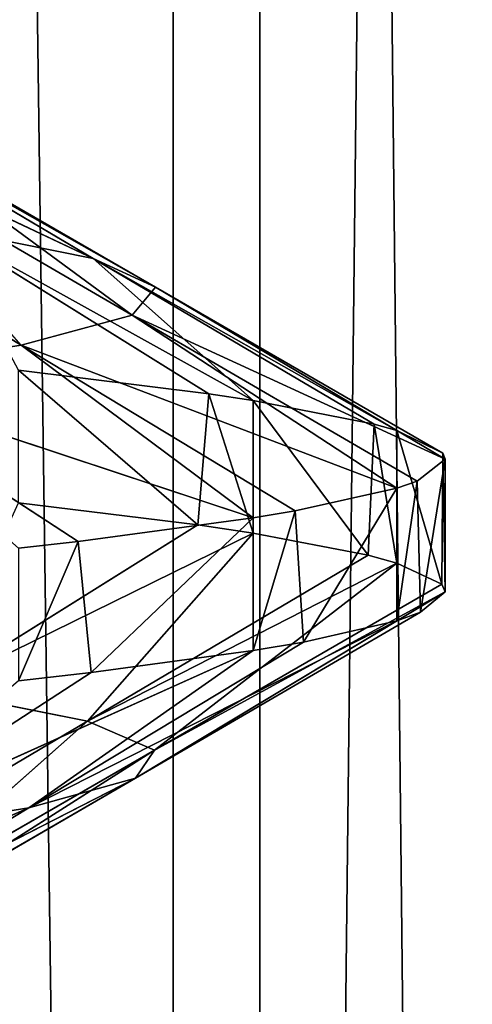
# Model space of a CAD drawing. Extents: x 23.4 to 34.4, y 0.2 to 38.3.
# Tile 500 of 595: x 29.1969 to 29.2395, y 25.8946 to 25.9874. Entities that reach past the tile are written whole.
import ezdxf

# ---------------------------------------------------------------- set-up
doc = ezdxf.new("R2010")
doc.units = 0
doc.header["$LTSCALE"] = 2.54
doc.layers.get('0').update_dxf_attribs({"color": 13, "linetype": 'CONTINUOUS'})

# ---------------------------------------------------------------- blocks, each defined once
blk = doc.blocks.new('SZCZOTKA_DO_WC_MOURO_-_WOL')
at = {"color": 0}
for p, q in [((29.219489, 24.445999, 4.779158), (29.182349, 27.183499, 4.825343)), ((29.219489, 24.445999, 4.779158), (29.182349, 27.183499, 4.825343)), ((29.211343, 27.183499, 4.389211), (29.211343, 24.445999, 4.389211)), ((29.211343, 24.445999, 4.389211), (29.242041, 27.183499, 4.439906)), ((29.211343, 24.445999, 4.389211), (29.242041, 27.183499, 4.439906)), ((29.211343, 27.183499, 4.389211), (29.211343, 24.445999, 4.389211)), ((29.248041, 24.445999, 4.727224), (29.219489, 27.183499, 4.779158)), ((29.248041, 24.445999, 4.727224), (29.219489, 27.183499, 4.779158)), ((29.219489, 24.445999, 4.779158), (29.219489, 27.183499, 4.779158)), ((29.219489, 24.445999, 4.779158), (29.219489, 27.183499, 4.779158)), ((29.203809, 25.964935, 4.532659), (29.164584, 25.983417, 4.497037)), ((29.203809, 25.964935, 4.532659), (29.164584, 25.983417, 4.497037)), ((29.209698, 25.962207, 4.579533), (29.17735, 25.980557, 4.538345)), ((29.203809, 25.964935, 4.532659), (29.17735, 25.980557, 4.538345)), ((29.209698, 25.962207, 4.579533), (29.17735, 25.980557, 4.538345)), ((29.203809, 25.964935, 4.532659), (29.17735, 25.980557, 4.538345)), ((29.207483, 25.959567, 4.626242), (29.182657, 25.977832, 4.580571)), ((29.209698, 25.962207, 4.579533), (29.182657, 25.977832, 4.580571)), ((29.207483, 25.959567, 4.626242), (29.182657, 25.977832, 4.580571)), ((29.209698, 25.962207, 4.579533), (29.182657, 25.977832, 4.580571)), ((29.197031, 25.95675, 4.672827), (29.180661, 25.975189, 4.622648)), ((29.207483, 25.959567, 4.626242), (29.180661, 25.975189, 4.622648)), ((29.197031, 25.95675, 4.672827), (29.180661, 25.975189, 4.622648)), ((29.207483, 25.959567, 4.626242), (29.180661, 25.975189, 4.622648)), ((29.197031, 25.95675, 4.672827), (29.171243, 25.972375, 4.664614)), ((29.197031, 25.95675, 4.672827), (29.171243, 25.972375, 4.664614)), ((29.214694, 25.952167, 4.476572), (29.189639, 25.967795, 4.486805)), ((29.189639, 25.967795, 4.486805), (29.218872, 25.951538, 4.487394)), ((29.189639, 25.967795, 4.486805), (29.218872, 25.951538, 4.487394)), ((29.189639, 25.967795, 4.486805), (29.203809, 25.964935, 4.532659)), ((29.189639, 25.967795, 4.486805), (29.203809, 25.964935, 4.532659)), ((29.214694, 25.952167, 4.476572), (29.189639, 25.967795, 4.486805)), ((29.230267, 25.949307, 4.526974), (29.203809, 25.964935, 4.532659)), ((29.203809, 25.964935, 4.532659), (29.232407, 25.948715, 4.537905)), ((29.203809, 25.964935, 4.532659), (29.232407, 25.948715, 4.537905)), ((29.203809, 25.964935, 4.532659), (29.209698, 25.962207, 4.579533)), ((29.203809, 25.964935, 4.532659), (29.209698, 25.962207, 4.579533)), ((29.218872, 25.951538, 4.487394), (29.203809, 25.964935, 4.532659)), ((29.230267, 25.949307, 4.526974), (29.203809, 25.964935, 4.532659)), ((29.218872, 25.951538, 4.487394), (29.203809, 25.964935, 4.532659)), ((29.209698, 25.962207, 4.579533), (29.207483, 25.959567, 4.626242)), ((29.209698, 25.962207, 4.579533), (29.207483, 25.959567, 4.626242)), ((29.236743, 25.946582, 4.578495), (29.209698, 25.962207, 4.579533)), ((29.209698, 25.962207, 4.579533), (29.236963, 25.945999, 4.59)), ((29.209698, 25.962207, 4.579533), (29.236963, 25.945999, 4.59)), ((29.232407, 25.948715, 4.537905), (29.209698, 25.962207, 4.579533)), ((29.236743, 25.946582, 4.578495), (29.209698, 25.962207, 4.579533)), ((29.232407, 25.948715, 4.537905), (29.209698, 25.962207, 4.579533)), ((29.207483, 25.959567, 4.626242), (29.197031, 25.95675, 4.672827)), ((29.207483, 25.959567, 4.626242), (29.197031, 25.95675, 4.672827)), ((29.234308, 25.943939, 4.629836), (29.207483, 25.959567, 4.626242)), ((29.207483, 25.959567, 4.626242), (29.232407, 25.943283, 4.642094)), ((29.207483, 25.959567, 4.626242), (29.232407, 25.943283, 4.642094)), ((29.236963, 25.945999, 4.59), (29.207483, 25.959567, 4.626242)), ((29.234308, 25.943939, 4.629836), (29.207483, 25.959567, 4.626242)), ((29.236963, 25.945999, 4.59), (29.207483, 25.959567, 4.626242)), ((29.197031, 25.95675, 4.672827), (29.178452, 25.953873, 4.717192)), ((29.197031, 25.95675, 4.672827), (29.178452, 25.953873, 4.717192)), ((29.222818, 25.941125, 4.681039), (29.197031, 25.95675, 4.672827)), ((29.197031, 25.95675, 4.672827), (29.218872, 25.940463, 4.692606)), ((29.197031, 25.95675, 4.672827), (29.218872, 25.940463, 4.692606)), ((29.232407, 25.943283, 4.642094), (29.197031, 25.95675, 4.672827)), ((29.222818, 25.941125, 4.681039), (29.197031, 25.95675, 4.672827)), ((29.232407, 25.943283, 4.642094), (29.197031, 25.95675, 4.672827)), ((29.196771, 25.954382, 4.44), (29.213681, 25.939813, 4.474125)), ((29.196771, 25.954382, 4.44), (29.213681, 25.939813, 4.474125)), ((29.196771, 25.954382, 4.44), (29.214694, 25.952167, 4.476572)), ((29.196771, 25.954382, 4.44), (29.214694, 25.952167, 4.476572)), ((29.202399, 25.938248, 4.729803), (29.178452, 25.953873, 4.717192)), ((29.218872, 25.940463, 4.692606), (29.178452, 25.953873, 4.717192)), ((29.202399, 25.938248, 4.729803), (29.178452, 25.953873, 4.717192)), ((29.218872, 25.940463, 4.692606), (29.178452, 25.953873, 4.717192)), ((29.214694, 25.952167, 4.476572), (29.213681, 25.939813, 4.474125)), ((29.214694, 25.952167, 4.476572), (29.213681, 25.939813, 4.474125)), ((29.214694, 25.952167, 4.476572), (29.218872, 25.939038, 4.487394)), ((29.214694, 25.952167, 4.476572), (29.218872, 25.939038, 4.487394)), ((29.214694, 25.952167, 4.476572), (29.218872, 25.951538, 4.487394)), ((29.214694, 25.952167, 4.476572), (29.218872, 25.951538, 4.487394)), ((29.218872, 25.951538, 4.487394), (29.218872, 25.939038, 4.487394)), ((29.218872, 25.951538, 4.487394), (29.218872, 25.939038, 4.487394)), ((29.218872, 25.951538, 4.487394), (29.229706, 25.936951, 4.524407)), ((29.218872, 25.951538, 4.487394), (29.229706, 25.936951, 4.524407)), ((29.218872, 25.951538, 4.487394), (29.230267, 25.949307, 4.526974)), ((29.218872, 25.951538, 4.487394), (29.230267, 25.949307, 4.526974)), ((29.230267, 25.949307, 4.526974), (29.229706, 25.936951, 4.524407)), ((29.230267, 25.949307, 4.526974), (29.229706, 25.936951, 4.524407)), ((29.230267, 25.949307, 4.526974), (29.232407, 25.936215, 4.537905)), ((29.230267, 25.949307, 4.526974), (29.232407, 25.936215, 4.537905)), ((29.230267, 25.949307, 4.526974), (29.232407, 25.948715, 4.537905)), ((29.230267, 25.949307, 4.526974), (29.232407, 25.948715, 4.537905)), ((29.232407, 25.948715, 4.537905), (29.232407, 25.936215, 4.537905)), ((29.232407, 25.948715, 4.537905), (29.232407, 25.936215, 4.537905)), ((29.232407, 25.948715, 4.537905), (29.236633, 25.934213, 4.57593)), ((29.232407, 25.948715, 4.537905), (29.236633, 25.934213, 4.57593)), ((29.232407, 25.948715, 4.537905), (29.236743, 25.946582, 4.578495)), ((29.232407, 25.948715, 4.537905), (29.236743, 25.946582, 4.578495)), ((29.236743, 25.946582, 4.578495), (29.236633, 25.934213, 4.57593)), ((29.236743, 25.946582, 4.578495), (29.236633, 25.934213, 4.57593)), ((29.236743, 25.946582, 4.578495), (29.236963, 25.933499, 4.59)), ((29.236743, 25.946582, 4.578495), (29.236963, 25.933499, 4.59)), ((29.236743, 25.946582, 4.578495), (29.236963, 25.945999, 4.59)), ((29.236743, 25.946582, 4.578495), (29.236963, 25.945999, 4.59)), ((29.236963, 25.945999, 4.59), (29.234308, 25.943939, 4.629836)), ((29.236963, 25.945999, 4.59), (29.234308, 25.943939, 4.629836)), ((29.236963, 25.945999, 4.59), (29.234641, 25.931577, 4.627254)), ((29.236963, 25.945999, 4.59), (29.234641, 25.931577, 4.627254)), ((29.236963, 25.945999, 4.59), (29.236963, 25.933499, 4.59)), ((29.236963, 25.945999, 4.59), (29.236963, 25.933499, 4.59)), ((29.234308, 25.943939, 4.629836), (29.232407, 25.930783, 4.642095)), ((29.234308, 25.943939, 4.629836), (29.232407, 25.930783, 4.642095)), ((29.234308, 25.943939, 4.629836), (29.232407, 25.943283, 4.642094)), ((29.234308, 25.943939, 4.629836), (29.232407, 25.943283, 4.642094)), ((29.234308, 25.943939, 4.629836), (29.234641, 25.931577, 4.627254)), ((29.234308, 25.943939, 4.629836), (29.234641, 25.931577, 4.627254)), ((29.232407, 25.943283, 4.642094), (29.222818, 25.941125, 4.681039)), ((29.232407, 25.943283, 4.642094), (29.222818, 25.941125, 4.681039)), ((29.232407, 25.943283, 4.642094), (29.223608, 25.928769, 4.678518)), ((29.232407, 25.943283, 4.642094), (29.223608, 25.928769, 4.678518)), ((29.232407, 25.943283, 4.642094), (29.232407, 25.930783, 4.642095)), ((29.232407, 25.943283, 4.642094), (29.232407, 25.930783, 4.642095)), ((29.213681, 25.939813, 4.474125), (29.196771, 25.941882, 4.44)), ((29.213681, 25.939813, 4.474125), (29.196771, 25.941882, 4.44)), ((29.222818, 25.941125, 4.681039), (29.218872, 25.927963, 4.692606)), ((29.222818, 25.941125, 4.681039), (29.218872, 25.927963, 4.692606)), ((29.222818, 25.941125, 4.681039), (29.218872, 25.940463, 4.692606)), ((29.222818, 25.941125, 4.681039), (29.218872, 25.940463, 4.692606)), ((29.222818, 25.941125, 4.681039), (29.223608, 25.928769, 4.678518)), ((29.222818, 25.941125, 4.681039), (29.223608, 25.928769, 4.678518)), ((29.218872, 25.940463, 4.692606), (29.202399, 25.938248, 4.729803)), ((29.218872, 25.940463, 4.692606), (29.202399, 25.938248, 4.729803)), ((29.218872, 25.940463, 4.692606), (29.203619, 25.925891, 4.727459)), ((29.218872, 25.940463, 4.692606), (29.203619, 25.925891, 4.727459)), ((29.218872, 25.940463, 4.692606), (29.218872, 25.927963, 4.692606)), ((29.218872, 25.940463, 4.692606), (29.218872, 25.927963, 4.692606)), ((29.213681, 25.939813, 4.474125), (29.188721, 25.924188, 4.484578)), ((29.213681, 25.939813, 4.474125), (29.188721, 25.924188, 4.484578)), ((29.218872, 25.939038, 4.487394), (29.213681, 25.939813, 4.474125)), ((29.218872, 25.939038, 4.487394), (29.213681, 25.939813, 4.474125)), ((29.188721, 25.924188, 4.484578), (29.218872, 25.939038, 4.487394)), ((29.188721, 25.924188, 4.484578), (29.218872, 25.939038, 4.487394)), ((29.202399, 25.938248, 4.729803), (29.196771, 25.925119, 4.739999)), ((29.202399, 25.938248, 4.729803), (29.196771, 25.925119, 4.739999)), ((29.202399, 25.938248, 4.729803), (29.196771, 25.937619, 4.739999)), ((29.202399, 25.938248, 4.729803), (29.196771, 25.937619, 4.739999)), ((29.202399, 25.938248, 4.729803), (29.203619, 25.925891, 4.727459)), ((29.202399, 25.938248, 4.729803), (29.203619, 25.925891, 4.727459)), ((29.218872, 25.939038, 4.487394), (29.203296, 25.921326, 4.530324)), ((29.218872, 25.939038, 4.487394), (29.203296, 25.921326, 4.530324)), ((29.229706, 25.936951, 4.524407), (29.218872, 25.939038, 4.487394)), ((29.229706, 25.936951, 4.524407), (29.218872, 25.939038, 4.487394)), ((29.229706, 25.936951, 4.524407), (29.203296, 25.921326, 4.530324)), ((29.229706, 25.936951, 4.524407), (29.203296, 25.921326, 4.530324)), ((29.232407, 25.936215, 4.537905), (29.229706, 25.936951, 4.524407)), ((29.232407, 25.936215, 4.537905), (29.229706, 25.936951, 4.524407)), ((29.203296, 25.921326, 4.530324), (29.232407, 25.936215, 4.537905)), ((29.203296, 25.921326, 4.530324), (29.232407, 25.936215, 4.537905)), ((29.232407, 25.936215, 4.537905), (29.209601, 25.918588, 4.577199)), ((29.232407, 25.936215, 4.537905), (29.209601, 25.918588, 4.577199)), ((29.236633, 25.934213, 4.57593), (29.232407, 25.936215, 4.537905)), ((29.236633, 25.934213, 4.57593), (29.232407, 25.936215, 4.537905)), ((29.236963, 25.933499, 4.59), (29.207788, 25.915952, 4.623894)), ((29.236963, 25.933499, 4.59), (29.207788, 25.915952, 4.623894)), ((29.236633, 25.934213, 4.57593), (29.209601, 25.918588, 4.577199)), ((29.236633, 25.934213, 4.57593), (29.209601, 25.918588, 4.577199)), ((29.209601, 25.918588, 4.577199), (29.236963, 25.933499, 4.59)), ((29.209601, 25.918588, 4.577199), (29.236963, 25.933499, 4.59)), ((29.234641, 25.931577, 4.627254), (29.236963, 25.933499, 4.59)), ((29.234641, 25.931577, 4.627254), (29.236963, 25.933499, 4.59)), ((29.236963, 25.933499, 4.59), (29.236633, 25.934213, 4.57593)), ((29.236963, 25.933499, 4.59), (29.236633, 25.934213, 4.57593)), ((29.232407, 25.930783, 4.642095), (29.197748, 25.913144, 4.670532)), ((29.232407, 25.930783, 4.642095), (29.197748, 25.913144, 4.670532)), ((29.234641, 25.931577, 4.627254), (29.207788, 25.915952, 4.623894)), ((29.234641, 25.931577, 4.627254), (29.207788, 25.915952, 4.623894)), ((29.207788, 25.915952, 4.623894), (29.232407, 25.930783, 4.642095)), ((29.207788, 25.915952, 4.623894), (29.232407, 25.930783, 4.642095)), ((29.223608, 25.928769, 4.678518), (29.232407, 25.930783, 4.642095)), ((29.223608, 25.928769, 4.678518), (29.232407, 25.930783, 4.642095)), ((29.232407, 25.930783, 4.642095), (29.234641, 25.931577, 4.627254)), ((29.232407, 25.930783, 4.642095), (29.234641, 25.931577, 4.627254)), ((29.218872, 25.927963, 4.692606), (29.179562, 25.910266, 4.715059)), ((29.218872, 25.927963, 4.692606), (29.179562, 25.910266, 4.715059)), ((29.223608, 25.928769, 4.678518), (29.197748, 25.913144, 4.670532)), ((29.223608, 25.928769, 4.678518), (29.197748, 25.913144, 4.670532)), ((29.197748, 25.913144, 4.670532), (29.218872, 25.927963, 4.692606)), ((29.197748, 25.913144, 4.670532), (29.218872, 25.927963, 4.692606)), ((29.203619, 25.925891, 4.727459), (29.218872, 25.927963, 4.692606)), ((29.203619, 25.925891, 4.727459), (29.218872, 25.927963, 4.692606)), ((29.218872, 25.927963, 4.692606), (29.223608, 25.928769, 4.678518)), ((29.218872, 25.927963, 4.692606), (29.223608, 25.928769, 4.678518)), ((29.203619, 25.925891, 4.727459), (29.179562, 25.910266, 4.715059)), ((29.203619, 25.925891, 4.727459), (29.179562, 25.910266, 4.715059)), ((29.196771, 25.925119, 4.739999), (29.203619, 25.925891, 4.727459)), ((29.196771, 25.925119, 4.739999), (29.203619, 25.925891, 4.727459)), ((29.203296, 25.921326, 4.530324), (29.188721, 25.924188, 4.484578)), ((29.203296, 25.921326, 4.530324), (29.188721, 25.924188, 4.484578)), ((29.203296, 25.921326, 4.530324), (29.176889, 25.905701, 4.536241)), ((29.203296, 25.921326, 4.530324), (29.176889, 25.905701, 4.536241)), ((29.203296, 25.921326, 4.530324), (29.182565, 25.902963, 4.578468)), ((29.203296, 25.921326, 4.530324), (29.182565, 25.902963, 4.578468)), ((29.209601, 25.918588, 4.577199), (29.203296, 25.921326, 4.530324)), ((29.209601, 25.918588, 4.577199), (29.203296, 25.921326, 4.530324)), ((29.209601, 25.918588, 4.577199), (29.180936, 25.900327, 4.620533)), ((29.209601, 25.918588, 4.577199), (29.180936, 25.900327, 4.620533)), ((29.209601, 25.918588, 4.577199), (29.182565, 25.902963, 4.578468)), ((29.209601, 25.918588, 4.577199), (29.182565, 25.902963, 4.578468)), ((29.207788, 25.915952, 4.623894), (29.209601, 25.918588, 4.577199)), ((29.207788, 25.915952, 4.623894), (29.209601, 25.918588, 4.577199)), ((29.207788, 25.915952, 4.623894), (29.17189, 25.897519, 4.662547)), ((29.207788, 25.915952, 4.623894), (29.17189, 25.897519, 4.662547)), ((29.207788, 25.915952, 4.623894), (29.180936, 25.900327, 4.620533)), ((29.207788, 25.915952, 4.623894), (29.180936, 25.900327, 4.620533)), ((29.197748, 25.913144, 4.670532), (29.207788, 25.915952, 4.623894)), ((29.197748, 25.913144, 4.670532), (29.207788, 25.915952, 4.623894)), ((29.197748, 25.913144, 4.670532), (29.155508, 25.894641, 4.702658)), ((29.197748, 25.913144, 4.670532), (29.155508, 25.894641, 4.702658)), ((29.197748, 25.913144, 4.670532), (29.17189, 25.897519, 4.662547)), ((29.197748, 25.913144, 4.670532), (29.17189, 25.897519, 4.662547)), ((29.179562, 25.910266, 4.715059), (29.197748, 25.913144, 4.670532)), ((29.179562, 25.910266, 4.715059), (29.197748, 25.913144, 4.670532))]:
    blk.add_line(p, q, dxfattribs=at)
mesh = blk.add_polyface(dxfattribs=at)
corners = [(34.436963, 37.783499, 8.989999), (23.436964, 0.7835, 8.989999), (23.436964, 37.783499, 8.989999)]
mesh.append_faces([[corners[k] for k in face] for face in [(0, 1, 2)]], dxfattribs={"color": 0})
mesh = blk.add_polyface(dxfattribs=at)
corners = [(34.436963, 37.783499, 8.989999), (33.936963, 0.2835, 8.989999), (23.436964, 0.7835, 8.989999)]
mesh.append_faces([[corners[k] for k in face] for face in [(0, 1, 2)]], dxfattribs={"color": 0})
mesh = blk.add_polyface(dxfattribs=at)
corners = [(34.436963, 37.783499, 9.189999), (23.436964, 37.783499, 9.189999), (34.436963, 0.7835, 9.189999)]
mesh.append_faces([[corners[k] for k in face] for face in [(0, 1, 2)]], dxfattribs={"color": 0})
mesh = blk.add_polyface(dxfattribs=at)
corners = [(34.436963, 0.7835, 9.189999), (23.436964, 37.783499, 9.189999), (23.436964, 0.7835, 9.189999)]
mesh.append_faces([[corners[k] for k in face] for face in [(0, 1, 2)]], dxfattribs={"color": 0})
mesh = blk.add_polyface(dxfattribs=at)
corners = [(29.259845, 24.433501, 3.858052), (29.127838, 24.433501, 3.813104), (29.259845, 36.333499, 3.858052)]
mesh.append_faces([[corners[k] for k in face] for face in [(0, 1, 2)]], dxfattribs={"color": 0})
mesh = blk.add_polyface(dxfattribs=at)
corners = [(29.259845, 36.333499, 3.858052), (29.127838, 24.433501, 3.813104), (29.127838, 36.333499, 3.813104)]
mesh.append_faces([[corners[k] for k in face] for face in [(0, 1, 2)]], dxfattribs={"color": 0})
mesh = blk.add_polyface(dxfattribs=at)
corners = [(29.290125, 24.433501, 5.307828), (29.16011, 36.333499, 5.358248), (29.16011, 24.433501, 5.358248)]
mesh.append_faces([[corners[k] for k in face] for face in [(0, 1, 2)]], dxfattribs={"color": 0})
mesh = blk.add_polyface(dxfattribs=at)
corners = [(29.290125, 36.333499, 5.307828), (29.16011, 36.333499, 5.358248), (29.290125, 24.433501, 5.307828)]
mesh.append_faces([[corners[k] for k in face] for face in [(0, 1, 2)]], dxfattribs={"color": 0})
mesh = blk.add_polyface(dxfattribs=at)
corners = [(29.172308, 27.183499, 4.344616), (29.172308, 24.445999, 4.344616), (29.211343, 27.183499, 4.389211)]
mesh.append_faces([[corners[k] for k in face] for face in [(0, 1, 2)]], dxfattribs={"color": 0})
mesh = blk.add_polyface(dxfattribs=at)
corners = [(29.211343, 27.183499, 4.389211), (29.172308, 24.445999, 4.344616), (29.211343, 24.445999, 4.389211)]
mesh.append_faces([[corners[k] for k in face] for face in [(0, 1, 2)]], dxfattribs={"color": 0})
mesh = blk.add_polyface(dxfattribs=at)
corners = [(29.219489, 27.183499, 4.779158), (29.219489, 24.445999, 4.779158), (29.182349, 27.183499, 4.825343)]
mesh.append_faces([[corners[k] for k in face] for face in [(0, 1, 2)]], dxfattribs={"color": 0})
mesh = blk.add_polyface(dxfattribs=at)
corners = [(29.182349, 27.183499, 4.825343), (29.219489, 24.445999, 4.779158), (29.182349, 24.445999, 4.825343)]
mesh.append_faces([[corners[k] for k in face] for face in [(0, 1, 2)]], dxfattribs={"color": 0})
mesh = blk.add_polyface(dxfattribs=at)
corners = [(29.211343, 27.183499, 4.389211), (29.211343, 24.445999, 4.389211), (29.242041, 27.183499, 4.439906)]
mesh.append_faces([[corners[k] for k in face] for face in [(0, 1, 2)]], dxfattribs={"color": 0})
mesh = blk.add_polyface(dxfattribs=at)
corners = [(29.242041, 27.183499, 4.439906), (29.211343, 24.445999, 4.389211), (29.242041, 24.445999, 4.439906)]
mesh.append_faces([[corners[k] for k in face] for face in [(0, 1, 2)]], dxfattribs={"color": 0})
mesh = blk.add_polyface(dxfattribs=at)
corners = [(29.248041, 27.183499, 4.727224), (29.248041, 24.445999, 4.727224), (29.219489, 27.183499, 4.779158)]
mesh.append_faces([[corners[k] for k in face] for face in [(0, 1, 2)]], dxfattribs={"color": 0})
mesh = blk.add_polyface(dxfattribs=at)
corners = [(29.219489, 27.183499, 4.779158), (29.248041, 24.445999, 4.727224), (29.219489, 24.445999, 4.779158)]
mesh.append_faces([[corners[k] for k in face] for face in [(0, 1, 2)]], dxfattribs={"color": 0})
mesh = blk.add_polyface(dxfattribs=at)
corners = [(29.17735, 25.980557, 4.538345), (29.203809, 25.964935, 4.532659), (29.164584, 25.983417, 4.497037)]
mesh.append_faces([[corners[k] for k in face] for face in [(0, 1, 2)]], dxfattribs={"color": 0})
mesh = blk.add_polyface(dxfattribs=at)
corners = [(29.203809, 25.964935, 4.532659), (29.189639, 25.967795, 4.486805), (29.164584, 25.983417, 4.497037)]
mesh.append_faces([[corners[k] for k in face] for face in [(0, 1, 2)]], dxfattribs={"color": 0})
mesh = blk.add_polyface(dxfattribs=at)
corners = [(29.182657, 25.977832, 4.580571), (29.209698, 25.962207, 4.579533), (29.17735, 25.980557, 4.538345)]
mesh.append_faces([[corners[k] for k in face] for face in [(0, 1, 2)]], dxfattribs={"color": 0})
mesh = blk.add_polyface(dxfattribs=at)
corners = [(29.209698, 25.962207, 4.579533), (29.203809, 25.964935, 4.532659), (29.17735, 25.980557, 4.538345)]
mesh.append_faces([[corners[k] for k in face] for face in [(0, 1, 2)]], dxfattribs={"color": 0})
mesh = blk.add_polyface(dxfattribs=at)
corners = [(29.207483, 25.959567, 4.626242), (29.182657, 25.977832, 4.580571), (29.180661, 25.975189, 4.622648)]
mesh.append_faces([[corners[k] for k in face] for face in [(0, 1, 2)]], dxfattribs={"color": 0})
mesh = blk.add_polyface(dxfattribs=at)
corners = [(29.207483, 25.959567, 4.626242), (29.209698, 25.962207, 4.579533), (29.182657, 25.977832, 4.580571)]
mesh.append_faces([[corners[k] for k in face] for face in [(0, 1, 2)]], dxfattribs={"color": 0})
mesh = blk.add_polyface(dxfattribs=at)
corners = [(29.197031, 25.95675, 4.672827), (29.180661, 25.975189, 4.622648), (29.171243, 25.972375, 4.664614)]
mesh.append_faces([[corners[k] for k in face] for face in [(0, 1, 2)]], dxfattribs={"color": 0})
mesh = blk.add_polyface(dxfattribs=at)
corners = [(29.197031, 25.95675, 4.672827), (29.207483, 25.959567, 4.626242), (29.180661, 25.975189, 4.622648)]
mesh.append_faces([[corners[k] for k in face] for face in [(0, 1, 2)]], dxfattribs={"color": 0})
mesh = blk.add_polyface(dxfattribs=at)
corners = [(29.178452, 25.953873, 4.717192), (29.197031, 25.95675, 4.672827), (29.171243, 25.972375, 4.664614)]
mesh.append_faces([[corners[k] for k in face] for face in [(0, 1, 2)]], dxfattribs={"color": 0})
mesh = blk.add_polyface(dxfattribs=at)
corners = [(29.218872, 25.951538, 4.487394), (29.214694, 25.952167, 4.476572), (29.189639, 25.967795, 4.486805)]
mesh.append_faces([[corners[k] for k in face] for face in [(0, 1, 2)]], dxfattribs={"color": 0})
mesh = blk.add_polyface(dxfattribs=at)
corners = [(29.203809, 25.964935, 4.532659), (29.218872, 25.951538, 4.487394), (29.189639, 25.967795, 4.486805)]
mesh.append_faces([[corners[k] for k in face] for face in [(0, 1, 2)]], dxfattribs={"color": 0})
mesh = blk.add_polyface(dxfattribs=at)
corners = [(29.189639, 25.967795, 4.486805), (29.214694, 25.952167, 4.476572), (29.196771, 25.954382, 4.44)]
mesh.append_faces([[corners[k] for k in face] for face in [(0, 1, 2)]], dxfattribs={"color": 0})
mesh = blk.add_polyface(dxfattribs=at)
corners = [(29.232407, 25.948715, 4.537905), (29.230267, 25.949307, 4.526974), (29.203809, 25.964935, 4.532659)]
mesh.append_faces([[corners[k] for k in face] for face in [(0, 1, 2)]], dxfattribs={"color": 0})
mesh = blk.add_polyface(dxfattribs=at)
corners = [(29.209698, 25.962207, 4.579533), (29.232407, 25.948715, 4.537905), (29.203809, 25.964935, 4.532659)]
mesh.append_faces([[corners[k] for k in face] for face in [(0, 1, 2)]], dxfattribs={"color": 0})
mesh = blk.add_polyface(dxfattribs=at)
corners = [(29.203809, 25.964935, 4.532659), (29.230267, 25.949307, 4.526974), (29.218872, 25.951538, 4.487394)]
mesh.append_faces([[corners[k] for k in face] for face in [(0, 1, 2)]], dxfattribs={"color": 0})
mesh = blk.add_polyface(dxfattribs=at)
corners = [(29.207483, 25.959567, 4.626242), (29.236963, 25.945999, 4.59), (29.209698, 25.962207, 4.579533)]
mesh.append_faces([[corners[k] for k in face] for face in [(0, 1, 2)]], dxfattribs={"color": 0})
mesh = blk.add_polyface(dxfattribs=at)
corners = [(29.236963, 25.945999, 4.59), (29.236743, 25.946582, 4.578495), (29.209698, 25.962207, 4.579533)]
mesh.append_faces([[corners[k] for k in face] for face in [(0, 1, 2)]], dxfattribs={"color": 0})
mesh = blk.add_polyface(dxfattribs=at)
corners = [(29.209698, 25.962207, 4.579533), (29.236743, 25.946582, 4.578495), (29.232407, 25.948715, 4.537905)]
mesh.append_faces([[corners[k] for k in face] for face in [(0, 1, 2)]], dxfattribs={"color": 0})
mesh = blk.add_polyface(dxfattribs=at)
corners = [(29.197031, 25.95675, 4.672827), (29.232407, 25.943283, 4.642094), (29.207483, 25.959567, 4.626242)]
mesh.append_faces([[corners[k] for k in face] for face in [(0, 1, 2)]], dxfattribs={"color": 0})
mesh = blk.add_polyface(dxfattribs=at)
corners = [(29.232407, 25.943283, 4.642094), (29.234308, 25.943939, 4.629836), (29.207483, 25.959567, 4.626242)]
mesh.append_faces([[corners[k] for k in face] for face in [(0, 1, 2)]], dxfattribs={"color": 0})
mesh = blk.add_polyface(dxfattribs=at)
corners = [(29.234308, 25.943939, 4.629836), (29.236963, 25.945999, 4.59), (29.207483, 25.959567, 4.626242)]
mesh.append_faces([[corners[k] for k in face] for face in [(0, 1, 2)]], dxfattribs={"color": 0})
mesh = blk.add_polyface(dxfattribs=at)
corners = [(29.178452, 25.953873, 4.717192), (29.218872, 25.940463, 4.692606), (29.197031, 25.95675, 4.672827)]
mesh.append_faces([[corners[k] for k in face] for face in [(0, 1, 2)]], dxfattribs={"color": 0})
mesh = blk.add_polyface(dxfattribs=at)
corners = [(29.218872, 25.940463, 4.692606), (29.222818, 25.941125, 4.681039), (29.197031, 25.95675, 4.672827)]
mesh.append_faces([[corners[k] for k in face] for face in [(0, 1, 2)]], dxfattribs={"color": 0})
mesh = blk.add_polyface(dxfattribs=at)
corners = [(29.222818, 25.941125, 4.681039), (29.232407, 25.943283, 4.642094), (29.197031, 25.95675, 4.672827)]
mesh.append_faces([[corners[k] for k in face] for face in [(0, 1, 2)]], dxfattribs={"color": 0})
mesh = blk.add_polyface(dxfattribs=at)
corners = [(29.196771, 25.954382, 4.44), (29.213681, 25.939813, 4.474125), (29.196771, 25.941882, 4.44)]
mesh.append_faces([[corners[k] for k in face] for face in [(0, 1, 2)]], dxfattribs={"color": 0})
mesh = blk.add_polyface(dxfattribs=at)
corners = [(29.196771, 25.954382, 4.44), (29.214694, 25.952167, 4.476572), (29.213681, 25.939813, 4.474125)]
mesh.append_faces([[corners[k] for k in face] for face in [(0, 1, 2)]], dxfattribs={"color": 0})
mesh = blk.add_polyface(dxfattribs=at)
corners = [(29.196771, 25.937619, 4.739999), (29.202399, 25.938248, 4.729803), (29.178452, 25.953873, 4.717192)]
mesh.append_faces([[corners[k] for k in face] for face in [(0, 1, 2)]], dxfattribs={"color": 0})
mesh = blk.add_polyface(dxfattribs=at)
corners = [(29.202399, 25.938248, 4.729803), (29.218872, 25.940463, 4.692606), (29.178452, 25.953873, 4.717192)]
mesh.append_faces([[corners[k] for k in face] for face in [(0, 1, 2)]], dxfattribs={"color": 0})
mesh = blk.add_polyface(dxfattribs=at)
corners = [(29.214694, 25.952167, 4.476572), (29.218872, 25.939038, 4.487394), (29.213681, 25.939813, 4.474125)]
mesh.append_faces([[corners[k] for k in face] for face in [(0, 1, 2)]], dxfattribs={"color": 0})
mesh = blk.add_polyface(dxfattribs=at)
corners = [(29.214694, 25.952167, 4.476572), (29.218872, 25.951538, 4.487394), (29.218872, 25.939038, 4.487394)]
mesh.append_faces([[corners[k] for k in face] for face in [(0, 1, 2)]], dxfattribs={"color": 0})
mesh = blk.add_polyface(dxfattribs=at)
corners = [(29.218872, 25.951538, 4.487394), (29.229706, 25.936951, 4.524407), (29.218872, 25.939038, 4.487394)]
mesh.append_faces([[corners[k] for k in face] for face in [(0, 1, 2)]], dxfattribs={"color": 0})
mesh = blk.add_polyface(dxfattribs=at)
corners = [(29.218872, 25.951538, 4.487394), (29.230267, 25.949307, 4.526974), (29.229706, 25.936951, 4.524407)]
mesh.append_faces([[corners[k] for k in face] for face in [(0, 1, 2)]], dxfattribs={"color": 0})
mesh = blk.add_polyface(dxfattribs=at)
corners = [(29.230267, 25.949307, 4.526974), (29.232407, 25.936215, 4.537905), (29.229706, 25.936951, 4.524407)]
mesh.append_faces([[corners[k] for k in face] for face in [(0, 1, 2)]], dxfattribs={"color": 0})
mesh = blk.add_polyface(dxfattribs=at)
corners = [(29.230267, 25.949307, 4.526974), (29.232407, 25.948715, 4.537905), (29.232407, 25.936215, 4.537905)]
mesh.append_faces([[corners[k] for k in face] for face in [(0, 1, 2)]], dxfattribs={"color": 0})
mesh = blk.add_polyface(dxfattribs=at)
corners = [(29.232407, 25.948715, 4.537905), (29.236633, 25.934213, 4.57593), (29.232407, 25.936215, 4.537905)]
mesh.append_faces([[corners[k] for k in face] for face in [(0, 1, 2)]], dxfattribs={"color": 0})
mesh = blk.add_polyface(dxfattribs=at)
corners = [(29.232407, 25.948715, 4.537905), (29.236743, 25.946582, 4.578495), (29.236633, 25.934213, 4.57593)]
mesh.append_faces([[corners[k] for k in face] for face in [(0, 1, 2)]], dxfattribs={"color": 0})
mesh = blk.add_polyface(dxfattribs=at)
corners = [(29.236743, 25.946582, 4.578495), (29.236963, 25.933499, 4.59), (29.236633, 25.934213, 4.57593)]
mesh.append_faces([[corners[k] for k in face] for face in [(0, 1, 2)]], dxfattribs={"color": 0})
mesh = blk.add_polyface(dxfattribs=at)
corners = [(29.236743, 25.946582, 4.578495), (29.236963, 25.945999, 4.59), (29.236963, 25.933499, 4.59)]
mesh.append_faces([[corners[k] for k in face] for face in [(0, 1, 2)]], dxfattribs={"color": 0})
mesh = blk.add_polyface(dxfattribs=at)
corners = [(29.236963, 25.945999, 4.59), (29.234308, 25.943939, 4.629836), (29.234641, 25.931577, 4.627254)]
mesh.append_faces([[corners[k] for k in face] for face in [(0, 1, 2)]], dxfattribs={"color": 0})
mesh = blk.add_polyface(dxfattribs=at)
corners = [(29.236963, 25.945999, 4.59), (29.234641, 25.931577, 4.627254), (29.236963, 25.933499, 4.59)]
mesh.append_faces([[corners[k] for k in face] for face in [(0, 1, 2)]], dxfattribs={"color": 0})
mesh = blk.add_polyface(dxfattribs=at)
corners = [(29.234308, 25.943939, 4.629836), (29.232407, 25.930783, 4.642095), (29.234641, 25.931577, 4.627254)]
mesh.append_faces([[corners[k] for k in face] for face in [(0, 1, 2)]], dxfattribs={"color": 0})
mesh = blk.add_polyface(dxfattribs=at)
corners = [(29.234308, 25.943939, 4.629836), (29.232407, 25.943283, 4.642094), (29.232407, 25.930783, 4.642095)]
mesh.append_faces([[corners[k] for k in face] for face in [(0, 1, 2)]], dxfattribs={"color": 0})
mesh = blk.add_polyface(dxfattribs=at)
corners = [(29.232407, 25.943283, 4.642094), (29.222818, 25.941125, 4.681039), (29.223608, 25.928769, 4.678518)]
mesh.append_faces([[corners[k] for k in face] for face in [(0, 1, 2)]], dxfattribs={"color": 0})
mesh = blk.add_polyface(dxfattribs=at)
corners = [(29.232407, 25.943283, 4.642094), (29.223608, 25.928769, 4.678518), (29.232407, 25.930783, 4.642095)]
mesh.append_faces([[corners[k] for k in face] for face in [(0, 1, 2)]], dxfattribs={"color": 0})
mesh = blk.add_polyface(dxfattribs=at)
corners = [(29.188721, 25.924188, 4.484578), (29.196771, 25.941882, 4.44), (29.213681, 25.939813, 4.474125)]
mesh.append_faces([[corners[k] for k in face] for face in [(0, 1, 2)]], dxfattribs={"color": 0})
mesh = blk.add_polyface(dxfattribs=at)
corners = [(29.222818, 25.941125, 4.681039), (29.218872, 25.927963, 4.692606), (29.223608, 25.928769, 4.678518)]
mesh.append_faces([[corners[k] for k in face] for face in [(0, 1, 2)]], dxfattribs={"color": 0})
mesh = blk.add_polyface(dxfattribs=at)
corners = [(29.222818, 25.941125, 4.681039), (29.218872, 25.940463, 4.692606), (29.218872, 25.927963, 4.692606)]
mesh.append_faces([[corners[k] for k in face] for face in [(0, 1, 2)]], dxfattribs={"color": 0})
mesh = blk.add_polyface(dxfattribs=at)
corners = [(29.218872, 25.940463, 4.692606), (29.202399, 25.938248, 4.729803), (29.203619, 25.925891, 4.727459)]
mesh.append_faces([[corners[k] for k in face] for face in [(0, 1, 2)]], dxfattribs={"color": 0})
mesh = blk.add_polyface(dxfattribs=at)
corners = [(29.218872, 25.940463, 4.692606), (29.203619, 25.925891, 4.727459), (29.218872, 25.927963, 4.692606)]
mesh.append_faces([[corners[k] for k in face] for face in [(0, 1, 2)]], dxfattribs={"color": 0})
mesh = blk.add_polyface(dxfattribs=at)
corners = [(29.218872, 25.939038, 4.487394), (29.188721, 25.924188, 4.484578), (29.213681, 25.939813, 4.474125)]
mesh.append_faces([[corners[k] for k in face] for face in [(0, 1, 2)]], dxfattribs={"color": 0})
mesh = blk.add_polyface(dxfattribs=at)
corners = [(29.203296, 25.921326, 4.530324), (29.188721, 25.924188, 4.484578), (29.218872, 25.939038, 4.487394)]
mesh.append_faces([[corners[k] for k in face] for face in [(0, 1, 2)]], dxfattribs={"color": 0})
mesh = blk.add_polyface(dxfattribs=at)
corners = [(29.202399, 25.938248, 4.729803), (29.196771, 25.925119, 4.739999), (29.203619, 25.925891, 4.727459)]
mesh.append_faces([[corners[k] for k in face] for face in [(0, 1, 2)]], dxfattribs={"color": 0})
mesh = blk.add_polyface(dxfattribs=at)
corners = [(29.202399, 25.938248, 4.729803), (29.196771, 25.937619, 4.739999), (29.196771, 25.925119, 4.739999)]
mesh.append_faces([[corners[k] for k in face] for face in [(0, 1, 2)]], dxfattribs={"color": 0})
mesh = blk.add_polyface(dxfattribs=at)
corners = [(29.203296, 25.921326, 4.530324), (29.218872, 25.939038, 4.487394), (29.229706, 25.936951, 4.524407)]
mesh.append_faces([[corners[k] for k in face] for face in [(0, 1, 2)]], dxfattribs={"color": 0})
mesh = blk.add_polyface(dxfattribs=at)
corners = [(29.232407, 25.936215, 4.537905), (29.203296, 25.921326, 4.530324), (29.229706, 25.936951, 4.524407)]
mesh.append_faces([[corners[k] for k in face] for face in [(0, 1, 2)]], dxfattribs={"color": 0})
mesh = blk.add_polyface(dxfattribs=at)
corners = [(29.209601, 25.918588, 4.577199), (29.203296, 25.921326, 4.530324), (29.232407, 25.936215, 4.537905)]
mesh.append_faces([[corners[k] for k in face] for face in [(0, 1, 2)]], dxfattribs={"color": 0})
mesh = blk.add_polyface(dxfattribs=at)
corners = [(29.209601, 25.918588, 4.577199), (29.232407, 25.936215, 4.537905), (29.236633, 25.934213, 4.57593)]
mesh.append_faces([[corners[k] for k in face] for face in [(0, 1, 2)]], dxfattribs={"color": 0})
mesh = blk.add_polyface(dxfattribs=at)
corners = [(29.207788, 25.915952, 4.623894), (29.209601, 25.918588, 4.577199), (29.236963, 25.933499, 4.59)]
mesh.append_faces([[corners[k] for k in face] for face in [(0, 1, 2)]], dxfattribs={"color": 0})
mesh = blk.add_polyface(dxfattribs=at)
corners = [(29.234641, 25.931577, 4.627254), (29.207788, 25.915952, 4.623894), (29.236963, 25.933499, 4.59)]
mesh.append_faces([[corners[k] for k in face] for face in [(0, 1, 2)]], dxfattribs={"color": 0})
mesh = blk.add_polyface(dxfattribs=at)
corners = [(29.236963, 25.933499, 4.59), (29.209601, 25.918588, 4.577199), (29.236633, 25.934213, 4.57593)]
mesh.append_faces([[corners[k] for k in face] for face in [(0, 1, 2)]], dxfattribs={"color": 0})
mesh = blk.add_polyface(dxfattribs=at)
corners = [(29.197748, 25.913144, 4.670532), (29.207788, 25.915952, 4.623894), (29.232407, 25.930783, 4.642095)]
mesh.append_faces([[corners[k] for k in face] for face in [(0, 1, 2)]], dxfattribs={"color": 0})
mesh = blk.add_polyface(dxfattribs=at)
corners = [(29.223608, 25.928769, 4.678518), (29.197748, 25.913144, 4.670532), (29.232407, 25.930783, 4.642095)]
mesh.append_faces([[corners[k] for k in face] for face in [(0, 1, 2)]], dxfattribs={"color": 0})
mesh = blk.add_polyface(dxfattribs=at)
corners = [(29.232407, 25.930783, 4.642095), (29.207788, 25.915952, 4.623894), (29.234641, 25.931577, 4.627254)]
mesh.append_faces([[corners[k] for k in face] for face in [(0, 1, 2)]], dxfattribs={"color": 0})
mesh = blk.add_polyface(dxfattribs=at)
corners = [(29.179562, 25.910266, 4.715059), (29.197748, 25.913144, 4.670532), (29.218872, 25.927963, 4.692606)]
mesh.append_faces([[corners[k] for k in face] for face in [(0, 1, 2)]], dxfattribs={"color": 0})
mesh = blk.add_polyface(dxfattribs=at)
corners = [(29.203619, 25.925891, 4.727459), (29.179562, 25.910266, 4.715059), (29.218872, 25.927963, 4.692606)]
mesh.append_faces([[corners[k] for k in face] for face in [(0, 1, 2)]], dxfattribs={"color": 0})
mesh = blk.add_polyface(dxfattribs=at)
corners = [(29.218872, 25.927963, 4.692606), (29.197748, 25.913144, 4.670532), (29.223608, 25.928769, 4.678518)]
mesh.append_faces([[corners[k] for k in face] for face in [(0, 1, 2)]], dxfattribs={"color": 0})
mesh = blk.add_polyface(dxfattribs=at)
corners = [(29.196771, 25.925119, 4.739999), (29.179562, 25.910266, 4.715059), (29.203619, 25.925891, 4.727459)]
mesh.append_faces([[corners[k] for k in face] for face in [(0, 1, 2)]], dxfattribs={"color": 0})
mesh = blk.add_polyface(dxfattribs=at)
corners = [(29.176889, 25.905701, 4.536241), (29.188721, 25.924188, 4.484578), (29.203296, 25.921326, 4.530324)]
mesh.append_faces([[corners[k] for k in face] for face in [(0, 1, 2)]], dxfattribs={"color": 0})
mesh = blk.add_polyface(dxfattribs=at)
corners = [(29.182565, 25.902963, 4.578468), (29.176889, 25.905701, 4.536241), (29.203296, 25.921326, 4.530324)]
mesh.append_faces([[corners[k] for k in face] for face in [(0, 1, 2)]], dxfattribs={"color": 0})
mesh = blk.add_polyface(dxfattribs=at)
corners = [(29.182565, 25.902963, 4.578468), (29.203296, 25.921326, 4.530324), (29.209601, 25.918588, 4.577199)]
mesh.append_faces([[corners[k] for k in face] for face in [(0, 1, 2)]], dxfattribs={"color": 0})
mesh = blk.add_polyface(dxfattribs=at)
corners = [(29.180936, 25.900327, 4.620533), (29.182565, 25.902963, 4.578468), (29.209601, 25.918588, 4.577199)]
mesh.append_faces([[corners[k] for k in face] for face in [(0, 1, 2)]], dxfattribs={"color": 0})
mesh = blk.add_polyface(dxfattribs=at)
corners = [(29.207788, 25.915952, 4.623894), (29.180936, 25.900327, 4.620533), (29.209601, 25.918588, 4.577199)]
mesh.append_faces([[corners[k] for k in face] for face in [(0, 1, 2)]], dxfattribs={"color": 0})
mesh = blk.add_polyface(dxfattribs=at)
corners = [(29.17189, 25.897519, 4.662547), (29.180936, 25.900327, 4.620533), (29.207788, 25.915952, 4.623894)]
mesh.append_faces([[corners[k] for k in face] for face in [(0, 1, 2)]], dxfattribs={"color": 0})
mesh = blk.add_polyface(dxfattribs=at)
corners = [(29.197748, 25.913144, 4.670532), (29.17189, 25.897519, 4.662547), (29.207788, 25.915952, 4.623894)]
mesh.append_faces([[corners[k] for k in face] for face in [(0, 1, 2)]], dxfattribs={"color": 0})
mesh = blk.add_polyface(dxfattribs=at)
corners = [(29.155508, 25.894641, 4.702658), (29.17189, 25.897519, 4.662547), (29.197748, 25.913144, 4.670532)]
mesh.append_faces([[corners[k] for k in face] for face in [(0, 1, 2)]], dxfattribs={"color": 0})
mesh = blk.add_polyface(dxfattribs=at)
corners = [(29.179562, 25.910266, 4.715059), (29.155508, 25.894641, 4.702658), (29.197748, 25.913144, 4.670532)]
mesh.append_faces([[corners[k] for k in face] for face in [(0, 1, 2)]], dxfattribs={"color": 0})

msp = doc.modelspace()

# ---------------------------------------------------------------- block references
at = {"color": 0}
msp.add_blockref('SZCZOTKA_DO_WC_MOURO_-_WOL', (0, 0), dxfattribs=at)

doc.saveas('drawing.dxf')
